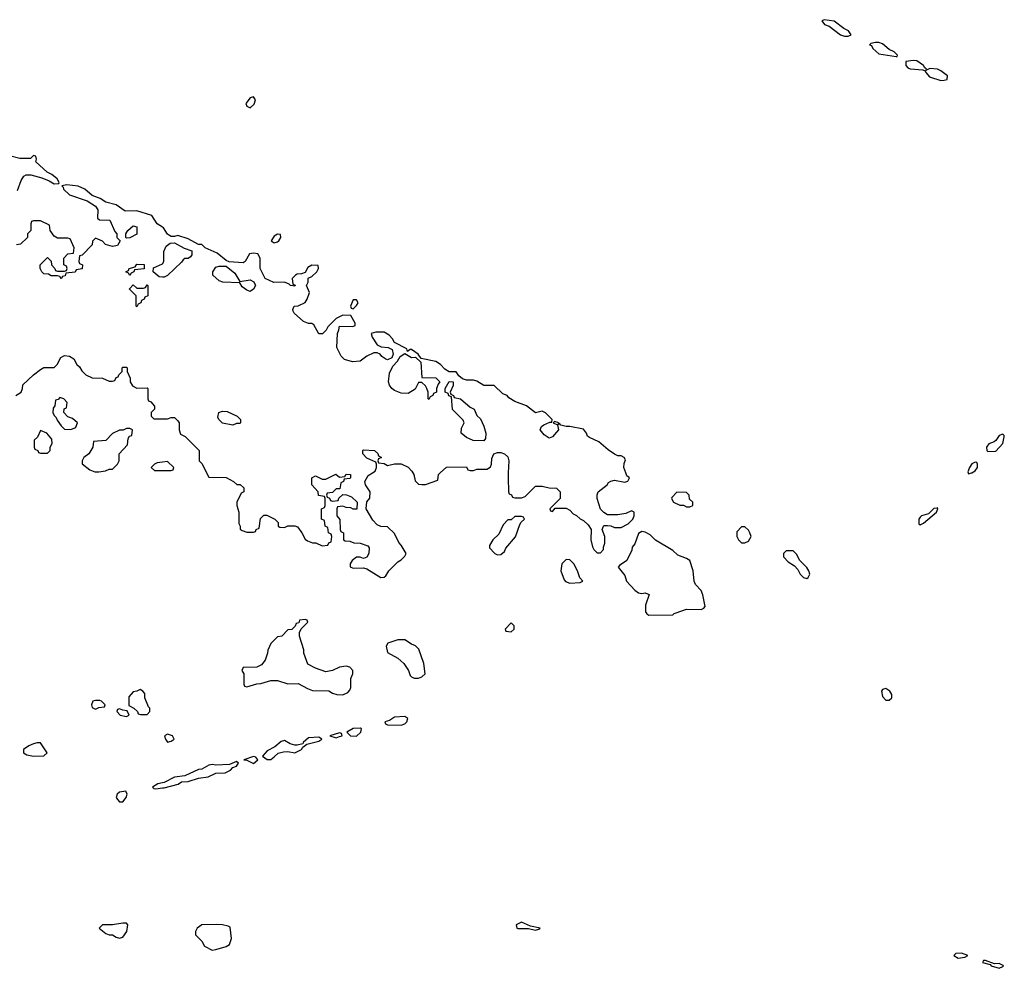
# Model space of a CAD drawing. Header units: inches. Extents: x 2701323 to 2964515, y 494916 to 722124.
# Tile 523 of 656: x 2849169 to 2854899, y 677116 to 682637. Entities that reach past the tile are written whole.
import ezdxf

# ---------------------------------------------------------------- set-up
doc = ezdxf.new("R2010")
doc.units = ezdxf.units.IN
doc.header["$MEASUREMENT"] = 0
for name, color, linetype in [('C8647', 7, 'Continuous'), ('C8648', 7, 'Continuous'), ('C8657', 7, 'Continuous'), ('C8658', 7, 'Continuous')]:
    doc.layers.add(name, color=color, linetype=linetype)

msp = doc.modelspace()

# ---------------------------------------------------------------- linework, layer by layer
at = {"layer": 'C8647', "color": 2, "elevation": 2}
for points in [[(2849870, 678738), (2849851.6, 678728.4), (2849830, 678726), (2849803.6, 678696.4), (2849804.7, 678644.7), (2849834, 678630), (2849854, 678610), (2849858, 678598), (2849872.7, 678592.7), (2849910, 678594), (2849926, 678610), (2849926, 678630), (2849918, 678638), (2849898, 678690), (2849896.4, 678716.4), (2849886, 678730)], [(2849610, 678675.3), (2849594, 678670), (2849587.3, 678650), (2849590, 678634), (2849610, 678624.7), (2849630, 678634), (2849662, 678638), (2849666, 678650), (2849646, 678670), (2849634.6, 678674.6)], [(2849750, 678626), (2849738, 678622), (2849734, 678610), (2849754, 678590), (2849790, 678582), (2849806, 678590), (2849795.3, 678615.3), (2849770, 678618)], [(2849270, 678428.7), (2849250, 678422), (2849222, 678410), (2849192, 678390), (2849192, 678370), (2849210, 678358), (2849250, 678351), (2849310, 678352), (2849328, 678370), (2849290, 678428)], [(2849787.3, 678147.3), (2849750, 678141.2), (2849736, 678130), (2849731, 678110), (2849738, 678098), (2849750, 678084.7), (2849770, 678084.7), (2849788.7, 678110), (2849795.3, 678130)], [(2849770, 677379), (2849710, 677368.7), (2849651.6, 677368.4), (2849632, 677350), (2849670, 677318), (2849690, 677311.3), (2849710, 677311.3), (2849730, 677298), (2849750, 677292), (2849770, 677298), (2849793.2, 677330), (2849798, 677370), (2849790, 677378)]]:
    msp.add_lwpolyline(points, close=True, dxfattribs=at)
msp.add_lwpolyline([(2850000, 678195.3), (2849972, 678190), (2849942, 678170), (2849950, 678162), (2849961, 678161), (2850000, 678166)], dxfattribs=at)
at = {"layer": 'C8648', "color": 2, "elevation": 2}
for points in [[(2849156.4, 681643.6), (2849178, 681702), (2849193.2, 681726.8), (2849206.6, 681733.4), (2849234.6, 681734.6), (2849297.3, 681717.3), (2849339.9, 681699.9), (2849370, 681681), (2849396.4, 681683.6), (2849398, 681690), (2849388, 681710), (2849355.5, 681735.5), (2849329, 681749), (2849262, 681810), (2849266, 681826), (2849262, 681842), (2849250, 681846), (2849231.1, 681828.9), (2849169.3, 681829.3), (2849110, 681844)], [(2850000, 681430.6), (2849968.7, 681450), (2849938, 681498), (2849850, 681524), (2849783.2, 681523.2), (2849730, 681559), (2849670, 681575.3), (2849637.2, 681597.2), (2849590, 681614), (2849548.7, 681650), (2849510, 681669.2), (2849443.5, 681676.5), (2849414, 681670), (2849422, 681662), (2849424.7, 681650), (2849458, 681618), (2849562, 681582), (2849611, 681551), (2849624.7, 681530), (2849622, 681482), (2849632.7, 681472.7), (2849694, 681470), (2849723.6, 681403.6), (2849734, 681390), (2849734, 681370), (2849754, 681350), (2849738, 681322), (2849710, 681318), (2849669, 681329), (2849650, 681348), (2849610, 681366), (2849592.7, 681347.3), (2849590, 681326), (2849532.7, 681267.3), (2849518, 681262), (2849514, 681230), (2849518, 681218), (2849534, 681210), (2849532.7, 681187.3), (2849498, 681182), (2849491.6, 681168.4), (2849438, 681162), (2849432.7, 681147.3), (2849418, 681142), (2849410, 681128.7), (2849402, 681142), (2849390, 681146), (2849352.7, 681147.3), (2849336.4, 681156.4), (2849310, 681158), (2849298, 681170), (2849288, 681190), (2849288, 681210), (2849330, 681254), (2849352.7, 681232.7), (2849354, 681210), (2849374, 681190), (2849378, 681178), (2849390, 681174), (2849430, 681174), (2849442, 681178), (2849446, 681190), (2849442, 681202), (2849426, 681210), (2849426, 681250), (2849450, 681274), (2849482, 681278), (2849486, 681310), (2849462, 681362), (2849450, 681366), (2849390, 681366), (2849370, 681378), (2849346, 681410), (2849342, 681442), (2849290, 681466), (2849250, 681466), (2849238, 681462), (2849234, 681450), (2849234, 681410), (2849214, 681390), (2849214, 681370), (2849174, 681330), (2849150, 681326)], [(2850000, 681138.8), (2849980.4, 681140.4), (2849946, 681170), (2849947.3, 681192.7), (2850000, 681217.1)], [(2849146, 680450), (2849178, 680470), (2849186, 680490), (2849187.3, 680512.7), (2849248.9, 680571.1), (2849290, 680602), (2849310, 680612), (2849370, 680612), (2849388, 680630), (2849408.9, 680671.1), (2849430, 680682), (2849459.6, 680679.6), (2849483.6, 680663.6), (2849502, 680630), (2849516.9, 680616.9), (2849530, 680594), (2849554, 680570), (2849590, 680552), (2849650, 680551.3), (2849690, 680534), (2849710, 680534), (2849722, 680538), (2849730, 680554), (2849742, 680558), (2849746, 680570), (2849766, 680590), (2849766, 680610), (2849770, 680614), (2849790, 680614), (2849794, 680610), (2849794, 680590), (2849811.6, 680551.6), (2849812, 680530), (2849825.4, 680505.4), (2849850, 680492), (2849910, 680494), (2849914, 680490), (2849914, 680430), (2849918, 680418), (2849932.7, 680412.7), (2849952.7, 680387.3), (2849954, 680370), (2849934, 680350), (2849934, 680330), (2849950, 680314), (2850000, 680314)], [(2850000, 680062), (2849970, 680058), (2849954, 680050), (2849934, 680030), (2849952.7, 680012.7), (2850000, 680013.3)]]:
    msp.add_lwpolyline(points, dxfattribs=at)
for points in [[(2849790, 681366), (2849786, 681370), (2849786, 681390), (2849798, 681410), (2849830, 681438), (2849850, 681432), (2849850.9, 681389.1), (2849810, 681368)], [(2849810, 681148), (2849802, 681162), (2849786, 681170), (2849802, 681178), (2849806, 681190), (2849842, 681198), (2849850, 681214), (2849892.7, 681212.7), (2849892.7, 681187.3), (2849838, 681182), (2849834, 681170), (2849818, 681162)], [(2849850, 680966), (2849846, 680970), (2849846, 681030), (2849808.4, 681068.4), (2849808.4, 681071.6), (2849830, 681094), (2849850, 681074), (2849890, 681074), (2849902, 681078), (2849910, 681094), (2849914, 681090), (2849914, 681030), (2849898, 681022), (2849894, 681010), (2849878, 681002), (2849874, 680990), (2849858, 680982)], [(2849402, 680438), (2849392.7, 680427.3), (2849378, 680422), (2849374, 680390), (2849363.6, 680376.4), (2849362, 680350), (2849370, 680334), (2849382, 680322), (2849386.4, 680306.4), (2849410, 680274), (2849430, 680254), (2849467.3, 680252.7), (2849490, 680262), (2849495.3, 680264.7), (2849506, 680290), (2849476.4, 680316.4), (2849450, 680326), (2849426, 680350), (2849427.3, 680372.7), (2849442, 680378), (2849446, 680410), (2849426, 680430)], [(2849810, 680258), (2849790, 680258), (2849772, 680248), (2849750, 680248), (2849710, 680228), (2849670, 680188.7), (2849598, 680182), (2849594, 680150), (2849572, 680110), (2849542, 680090), (2849532, 680070), (2849532.7, 680052.7), (2849576.9, 680016.9), (2849605.4, 680005.4), (2849630, 680004.7), (2849668.7, 680011.3), (2849690, 680022), (2849710, 680022), (2849738, 680050), (2849748, 680070), (2849748, 680110), (2849796.4, 680163.6), (2849800.4, 680199.6), (2849807.3, 680212.7), (2849822, 680218), (2849826, 680250)], [(2849290, 680246), (2849272.7, 680207.3), (2849254, 680190), (2849254, 680150), (2849258, 680138), (2849274, 680130), (2849278, 680118), (2849290, 680114), (2849330, 680114), (2849346, 680130), (2849346, 680150), (2849358, 680170), (2849356.4, 680196.4), (2849326, 680230)]]:
    msp.add_lwpolyline(points, close=True, dxfattribs=at)
at = {"layer": 'C8657', "color": 2, "elevation": 2}
for points in [[(2850257.1, 680000), (2850270, 679974), (2850370, 679972), (2850414, 679950), (2850432.7, 679932.7), (2850451.6, 679931.6), (2850472.7, 679912.7), (2850474, 679890), (2850458, 679882), (2850432, 679830), (2850432, 679810), (2850444.7, 679770), (2850444.7, 679704.7), (2850452, 679690), (2850452.7, 679672.7), (2850463.6, 679663.6), (2850490, 679654), (2850530, 679654), (2850542, 679658), (2850546, 679670), (2850562, 679678), (2850570, 679734), (2850590, 679754), (2850607.3, 679752.7), (2850654, 679730), (2850674, 679710), (2850674, 679690), (2850683.6, 679683.6), (2850710, 679682), (2850730, 679692), (2850770, 679692), (2850785.4, 679685.4), (2850810.9, 679650.9), (2850830, 679614), (2850843.6, 679603.6), (2850872.7, 679592.7), (2850891.6, 679591.6), (2850930, 679574), (2850962, 679578), (2850967.3, 679592.7), (2850982, 679598), (2850986, 679630), (2850982, 679642), (2850966, 679650), (2850962, 679682), (2850946, 679690), (2850942, 679722), (2850926, 679730), (2850926, 679790), (2850942, 679798), (2850946, 679810), (2850946, 679850), (2850942, 679862), (2850907.3, 679867.3), (2850906, 679890), (2850868.7, 679930), (2850868.4, 679971.6), (2850890, 679982), (2850930, 679962), (2850950, 679962), (2851008.9, 679991.1), (2851030, 679974), (2851062, 679978), (2851070, 679992), (2851094, 679990), (2851094, 679970), (2851090, 679966), (2851058, 679962), (2851054, 679950), (2851038, 679942), (2851032.7, 679907.3), (2851010, 679906), (2850990, 679886), (2850958, 679882), (2850954, 679870), (2850958, 679858), (2850972.7, 679852.7), (2850978, 679838), (2850990, 679834), (2851022, 679838), (2851027.3, 679852.7), (2851050, 679874), (2851071.6, 679871.6), (2851099.6, 679859.6), (2851134, 679830), (2851132, 679788), (2851110, 679788), (2851096.4, 679796.4), (2851070, 679798), (2851050, 679806), (2851018, 679802), (2851014, 679790), (2851014, 679750), (2851032.7, 679727.3), (2851034, 679670), (2851038, 679658), (2851054, 679650), (2851054, 679610), (2851063.6, 679603.6), (2851090, 679602), (2851112.7, 679592.7), (2851151.1, 679591.1), (2851195.3, 679575.3), (2851203.6, 679563.6), (2851201, 679530), (2851190, 679508), (2851170, 679502), (2851150, 679508.7), (2851130, 679508.7), (2851104.7, 679490), (2851092, 679470), (2851092.7, 679452.7), (2851110, 679444.7), (2851170, 679446), (2851190, 679441), (2851270, 679391.3), (2851290, 679392), (2851300.4, 679399.6), (2851318, 679430), (2851370, 679482), (2851390, 679494), (2851410, 679514), (2851418, 679530), (2851390, 679578), (2851374.6, 679594.6), (2851350, 679646), (2851310, 679686), (2851270, 679688), (2851250, 679698), (2851224.7, 679724.7), (2851186, 679790), (2851188.4, 679831.6), (2851207.3, 679852.7), (2851208, 679890), (2851182, 679930), (2851178, 679950), (2851196.4, 679983.6), (2851222.2, 680000)], [(2851457, 680000), (2851462, 679990), (2851470, 679954), (2851490, 679934), (2851510, 679932), (2851530, 679932), (2851602, 679958), (2851606, 679990), (2851616.9, 680000)], [(2852012.7, 680000), (2852011.3, 679970), (2852014, 679890), (2852018, 679878), (2852032, 679872), (2852038, 679858), (2852050, 679854), (2852090, 679854), (2852110, 679862), (2852170, 679922), (2852210, 679922), (2852250, 679912), (2852294, 679910), (2852314, 679890), (2852314, 679850), (2852254, 679790), (2852258, 679778), (2852270, 679774), (2852286, 679794), (2852350, 679794), (2852370, 679782), (2852390, 679762), (2852410, 679752), (2852430, 679732), (2852450, 679722), (2852476.9, 679696.9), (2852494, 679670), (2852492, 679610), (2852502, 679570), (2852510, 679554), (2852530, 679534), (2852550, 679534), (2852567.3, 679552.7), (2852567.3, 679567.3), (2852575.3, 679590), (2852575.3, 679630), (2852558, 679670), (2852566, 679690), (2852570, 679694), (2852590, 679694), (2852610, 679692), (2852630, 679682), (2852670, 679682), (2852710, 679702), (2852738, 679730), (2852746, 679750), (2852746, 679770), (2852730, 679778), (2852696.9, 679763.1), (2852650, 679755.3), (2852590, 679755.3), (2852568.9, 679768.9), (2852549.2, 679789.2), (2852529, 679850), (2852529.1, 679870.9), (2852535.3, 679890), (2852588, 679930), (2852596.4, 679943.6), (2852608.4, 679951.6), (2852630, 679958), (2852690, 679946), (2852708.4, 679951.6), (2852718, 679970), (2852703.2, 679983.2), (2852696.5, 680000)], [(2854688.3, 680000), (2854690, 679994), (2854708.5, 680000)], [(2850000, 678166), (2850010, 678167.3), (2850091.5, 678188.5), (2850110, 678201), (2850150, 678202.8), (2850210, 678222.8), (2850266, 678230), (2850310, 678251), (2850365.6, 678254.4), (2850395.3, 678270), (2850410, 678284.7), (2850430, 678292), (2850442, 678310), (2850430, 678319), (2850390, 678302), (2850310, 678299), (2850290, 678302), (2850270, 678298), (2850230, 678275.3), (2850210, 678274), (2850130, 678237.2), (2850070, 678229), (2850010, 678197.2), (2850000, 678195.3)]]:
    msp.add_lwpolyline(points, dxfattribs=at)
for points in [[(2852992.7, 679887.3), (2852963.6, 679856.4), (2852962, 679850), (2852974, 679830), (2853010, 679812), (2853032, 679812), (2853050, 679802), (2853070, 679802), (2853086, 679810), (2853086, 679830), (2853067.3, 679847.3), (2853066, 679870), (2853050, 679886)], [(2854510, 679798), (2854506.4, 679793.6), (2854490, 679792.3), (2854458, 679762), (2854418, 679750), (2854410, 679742), (2854402.8, 679730), (2854402.8, 679702.8), (2854410, 679698), (2854430, 679707.3), (2854504, 679770), (2854513.2, 679790)], [(2852090, 679746), (2852050, 679746), (2852030, 679726), (2852010, 679726), (2851983.6, 679696.4), (2851956.9, 679643.1), (2851922, 679610), (2851903.6, 679576.4), (2851903.6, 679563.6), (2851934, 679530), (2851950, 679522), (2851970, 679524.7), (2851990, 679542), (2851999, 679561), (2852053.6, 679626.4), (2852080.4, 679699.6), (2852087.3, 679712.7), (2852106, 679730), (2852102, 679742)], [(2853390, 679686), (2853370, 679686), (2853343.6, 679656.4), (2853342, 679630), (2853352, 679610), (2853370, 679592), (2853390, 679592), (2853410, 679602), (2853426, 679630), (2853418, 679650), (2853410, 679666)], [(2852790, 679658), (2852770, 679646), (2852750, 679586), (2852732.7, 679567.3), (2852732, 679550), (2852702, 679490), (2852659.6, 679460.4), (2852652, 679450), (2852690, 679402), (2852701, 679370), (2852750, 679316), (2852770, 679301), (2852790, 679298), (2852810, 679302), (2852831.6, 679291.6), (2852811.3, 679230), (2852811.6, 679191.6), (2852819.6, 679179.6), (2852830, 679172), (2852970, 679174), (2852978, 679182), (2852990, 679184.7), (2853050, 679206), (2853135.3, 679204.7), (2853150, 679212), (2853158, 679222), (2853145.2, 679290), (2853135.1, 679315.1), (2853102, 679350), (2853095.3, 679370), (2853088.7, 679430), (2853068.9, 679488.9), (2853050, 679502), (2853000.2, 679520.2), (2852970, 679548), (2852870, 679608), (2852838, 679638), (2852810, 679655.3)], [(2853670, 679546), (2853630, 679546), (2853614, 679530), (2853614, 679510), (2853642, 679482), (2853678.8, 679458.8), (2853697.3, 679437.3), (2853711.3, 679410), (2853730, 679391.3), (2853750, 679384.7), (2853758, 679390), (2853768, 679410), (2853762, 679430), (2853750, 679448), (2853708.7, 679488.7), (2853690, 679526)], [(2852350, 679495.3), (2852324.7, 679470), (2852318, 679430), (2852336.9, 679376.9), (2852346.4, 679366.4), (2852370, 679358), (2852430, 679362), (2852446, 679370), (2852428, 679388), (2852415.3, 679430), (2852394, 679470), (2852370, 679494)], [(2850830, 679146), (2850798, 679142), (2850792.7, 679127.3), (2850778, 679122), (2850772.7, 679107.3), (2850752.7, 679087.3), (2850730, 679086), (2850694, 679050), (2850670, 679046), (2850630, 679006), (2850612.7, 678967.3), (2850612, 678950), (2850598, 678910), (2850576.9, 678883.1), (2850550, 678868), (2850470, 678866), (2850462, 678850), (2850474, 678830), (2850474, 678770), (2850478, 678758), (2850490, 678754), (2850548.9, 678771.1), (2850572.7, 678772.7), (2850630, 678791.3), (2850670, 678791.3), (2850730, 678772), (2850790, 678774), (2850843.6, 678743.6), (2850872.7, 678732.7), (2850968.4, 678731.6), (2850990, 678718), (2851014, 678710), (2851050, 678706.8), (2851078, 678722), (2851090, 678734), (2851095.3, 678750), (2851096.4, 678803.6), (2851108, 678830), (2851108, 678850), (2851090, 678868), (2851070, 678875.3), (2851030, 678868), (2850990, 678848.7), (2850950, 678842), (2850890, 678862), (2850845.6, 678885.6), (2850822, 678950), (2850822, 678970), (2850798, 679050), (2850798, 679070), (2850807.3, 679092.7), (2850846, 679130), (2850842, 679142)], [(2852030, 679126), (2851994, 679090), (2851998, 679078), (2852030, 679074), (2852046, 679090), (2852046, 679110)], [(2851410, 679028.7), (2851370, 679028.7), (2851311.6, 679008.4), (2851302, 678990), (2851310, 678954), (2851370, 678922), (2851404.7, 678890), (2851431.3, 678850), (2851441, 678821), (2851450, 678812), (2851465.4, 678805.4), (2851490, 678804.7), (2851510, 678812), (2851528, 678830), (2851522, 678890), (2851492.9, 678972.9), (2851472.5, 678992.5), (2851450, 679002)], [(2854210, 678744), (2854190, 678739), (2854184.9, 678730), (2854190, 678698), (2854210, 678676), (2854230, 678676), (2854244, 678690), (2854244, 678710), (2854234, 678730)], [(2851410, 678582), (2851350, 678578), (2851322, 678558), (2851294, 678550), (2851298, 678538), (2851310, 678534), (2851390, 678532), (2851410, 678538), (2851422, 678550), (2851428, 678570)], [(2850030, 678479), (2850012, 678470), (2850018, 678450), (2850030, 678432), (2850050, 678438), (2850068, 678450), (2850058, 678470)], [(2851030, 678486), (2850974, 678470), (2851010, 678458), (2851030, 678464.7), (2851046, 678470), (2851042, 678482)], [(2851153.2, 678513.2), (2851110, 678512.7), (2851072, 678490), (2851094, 678470), (2851130, 678467.3), (2851154, 678490), (2851158, 678510)], [(2850910, 678462), (2850850, 678457.2), (2850818, 678430), (2850816.9, 678423.1), (2850784.5, 678415.5), (2850770, 678415.1), (2850743.2, 678423.2), (2850710, 678442), (2850690, 678435.3), (2850654.8, 678405.2), (2850610, 678381.2), (2850582, 678350), (2850610, 678330.8), (2850630, 678330.8), (2850650, 678347.3), (2850672.5, 678367.5), (2850704.5, 678375.5), (2850730, 678377.3), (2850770, 678370.8), (2850808.7, 678390), (2850816.5, 678403.5), (2850840.2, 678419.8), (2850910, 678438), (2850928, 678450)], [(2850530, 678349), (2850474, 678330), (2850490, 678327.3), (2850530, 678307.7), (2850555.3, 678330), (2850544, 678344)], [(2852090, 677385.2), (2852058, 677370), (2852062, 677350), (2852068.2, 677348.2), (2852130, 677347.3), (2852170, 677338), (2852190, 677344.7), (2852198, 677350), (2852142, 677362)], [(2850311.9, 677371.9), (2850230, 677368.7), (2850202, 677350), (2850192, 677330), (2850192, 677310), (2850230, 677274), (2850245.4, 677245.4), (2850290, 677222), (2850310, 677224.7), (2850370, 677242), (2850390, 677254), (2850402, 677290), (2850394.6, 677354.6), (2850382, 677362), (2850349.5, 677369.5)], [(2854650, 677204), (2854618, 677202), (2854604.7, 677190), (2854630, 677176), (2854670, 677181), (2854688, 677190)], [(2854790, 677162), (2854778, 677162), (2854772, 677150), (2854818, 677138), (2854822, 677130), (2854870, 677116), (2854890, 677126.8), (2854895.3, 677130), (2854892.9, 677132.9), (2854870, 677144), (2854842, 677142)]]:
    msp.add_lwpolyline(points, close=True, dxfattribs=at)
at = {"layer": 'C8658', "color": 2, "elevation": 2}
for points in [[(2853850, 682637.2), (2853838, 682630), (2853852, 682610), (2853879.9, 682599.9), (2853946, 682550), (2853970, 682540.7), (2853990, 682540.7), (2854008.7, 682550), (2853992.1, 682572.1), (2853965.6, 682585.6), (2853910, 682628.7)], [(2854150, 682505.2), (2854122, 682498), (2854114, 682490), (2854126.8, 682486.8), (2854134, 682470), (2854170, 682439.1), (2854270, 682422), (2854276.4, 682423.6), (2854278, 682430), (2854258, 682450), (2854230, 682464), (2854190, 682496), (2854170, 682503.7)], [(2854370, 682399.3), (2854326, 682394), (2854326.8, 682370), (2854336.9, 682356.9), (2854351.1, 682351.1), (2854425.4, 682345.4), (2854439.6, 682339.6), (2854442, 682330), (2854464.9, 682304.9), (2854530, 682284), (2854550, 682286), (2854566, 682290), (2854568, 682310), (2854530, 682339), (2854510, 682348.7), (2854466, 682354), (2854442, 682342), (2854446, 682350), (2854436.4, 682356.4), (2854428.7, 682370), (2854390, 682397.2)], [(2850530, 682188), (2850510, 682182), (2850484.7, 682150), (2850490, 682134), (2850510, 682124.7), (2850533.6, 682146.4), (2850542, 682170)], [(2850670, 681388), (2850650, 681378), (2850632, 681350), (2850650, 681338), (2850670, 681344.7), (2850678, 681350), (2850688, 681370), (2850686, 681386)], [(2850450, 681114), (2850510, 681122.8), (2850531.1, 681111.1), (2850541, 681090), (2850530, 681068), (2850510, 681055.3), (2850490, 681062), (2850463.1, 681083.1), (2850450, 681106), (2850351.1, 681108.9), (2850330, 681117.2), (2850294, 681150), (2850294, 681170), (2850310, 681196), (2850330, 681202.8), (2850370, 681202.8), (2850422, 681162)], [(2851130, 681006), (2851110, 681006), (2851094, 680970), (2851098, 680958), (2851110, 680954), (2851130, 680974), (2851138, 680990)], [(2851450, 680672), (2851472.7, 680672.7), (2851503.6, 680643.6), (2851510, 680554), (2851590, 680552), (2851614, 680530), (2851603.6, 680516.4), (2851594, 680490), (2851594, 680470), (2851578, 680462), (2851574, 680450), (2851558, 680442), (2851550, 680426), (2851546, 680430), (2851546, 680470), (2851538, 680490), (2851530, 680506), (2851510, 680526), (2851490, 680526), (2851470, 680486), (2851430, 680462), (2851390, 680464), (2851350, 680479), (2851335.3, 680490), (2851322, 680510), (2851315.3, 680530), (2851320.4, 680579.6), (2851340.2, 680619.8), (2851368, 680650), (2851383.1, 680676.9), (2851410, 680694)], [(2851870, 680186), (2851808.4, 680188.4), (2851770, 680206), (2851738, 680230), (2851740.4, 680259.6), (2851755.3, 680290), (2851750, 680306), (2851688.4, 680368.4), (2851682, 680442), (2851667.3, 680447.3), (2851662, 680462), (2851646, 680470), (2851646, 680490), (2851668.4, 680531.6), (2851692, 680530), (2851691.1, 680508.9), (2851674, 680470), (2851678, 680458), (2851694, 680450), (2851698, 680438), (2851734, 680430), (2851790, 680382), (2851814, 680370), (2851830, 680334), (2851850, 680314), (2851871.1, 680271.1), (2851882, 680230), (2851879.6, 680200.4)], [(2850410, 680278), (2850349.1, 680289.1), (2850328, 680310), (2850323.1, 680323.1), (2850328, 680350), (2850350, 680358), (2850376.9, 680356.9), (2850434, 680330), (2850454, 680310), (2850454, 680290), (2850450, 680286), (2850430, 680286)], [(2854890, 680224), (2854870, 680218), (2854850, 680188.7), (2854839.9, 680180.1), (2854810, 680168.7), (2854796, 680150), (2854798, 680130), (2854804, 680124), (2854850, 680125.5), (2854890, 680171.3), (2854899.3, 680210), (2854898, 680218)]]:
    msp.add_lwpolyline(points, close=True, dxfattribs=at)
for points in [[(2852696.5, 680000), (2852684.5, 680030), (2852686, 680054), (2852695.3, 680075.3), (2852686, 680090), (2852670, 680098), (2852650, 680098), (2852630, 680108.7), (2852592.9, 680132.9), (2852539.3, 680179.3), (2852484.7, 680204.7), (2852474, 680214), (2852468.7, 680230), (2852450, 680253.2), (2852370, 680268.7), (2852348.9, 680268.9), (2852318, 680278), (2852310, 680286), (2852302, 680282), (2852306, 680290), (2852282, 680298), (2852274, 680290), (2852299.6, 680279.6), (2852304.7, 680250), (2852270, 680209), (2852250, 680202), (2852244.7, 680204.7), (2852221.2, 680221.2), (2852198, 680250), (2852206, 680270), (2852220.2, 680279.8), (2852254, 680294), (2852266, 680294), (2852268, 680310), (2852230, 680348.7), (2852210, 680358), (2852170, 680348.7), (2852118, 680390), (2852050, 680415.3), (2852016.4, 680436.4), (2852006, 680450), (2851980.2, 680460.2), (2851930, 680508.7), (2851870, 680508.7), (2851830, 680534), (2851810, 680539), (2851770, 680539.3), (2851746.8, 680546.8), (2851724.7, 680564.7), (2851710, 680588), (2851668.4, 680588.4), (2851643.1, 680603.1), (2851618, 680630), (2851590, 680648.7), (2851506, 680666), (2851488, 680690), (2851450, 680718), (2851442, 680718), (2851426, 680706), (2851422, 680722), (2851350, 680758), (2851339.3, 680779.3), (2851320.2, 680800.2), (2851290, 680818), (2851241.4, 680818.6), (2851214, 680810), (2851221, 680790), (2851250, 680744.7), (2851273.7, 680733.7), (2851314, 680730), (2851336.9, 680716.9), (2851342, 680690), (2851334, 680670), (2851310, 680658), (2851300.4, 680660.4), (2851276.4, 680676.4), (2851266, 680690), (2851250, 680698), (2851230, 680698), (2851190, 680678), (2851150, 680649), (2851105.6, 680645.6), (2851059, 680659), (2851039, 680679), (2851015.3, 680730), (2851018, 680810), (2851027.3, 680832.7), (2851030, 680854), (2851108.4, 680851.6), (2851122, 680858), (2851122, 680870), (2851095.3, 680915.3), (2851050, 680918), (2851010, 680898), (2850962, 680850), (2850952, 680830), (2850931.1, 680808.9), (2850910, 680808), (2850880.4, 680860.4), (2850870, 680868), (2850850, 680868), (2850820.2, 680880.2), (2850766, 680930), (2850760.4, 680940.4), (2850758, 680950), (2850766, 680970), (2850790, 680972), (2850830, 680992), (2850842, 681010), (2850855.3, 681050), (2850838, 681090), (2850848, 681110), (2850848, 681132), (2850870, 681142), (2850898, 681170), (2850908, 681190), (2850906, 681206), (2850870, 681208), (2850845.4, 681194.6), (2850830, 681166), (2850810, 681158), (2850783.6, 681156.4), (2850774, 681150), (2850754, 681130), (2850758, 681098), (2850772, 681092), (2850770, 681086), (2850746, 681090), (2850738, 681098), (2850710, 681108.7), (2850648.4, 681108.4), (2850598, 681130), (2850568.4, 681188.4), (2850568.7, 681250), (2850554, 681274), (2850530, 681279), (2850506, 681274), (2850482, 681230), (2850470, 681222), (2850388.7, 681228.7), (2850370, 681235.3), (2850318, 681278), (2850249.3, 681309.3), (2850230, 681328), (2850208.9, 681328.9), (2850150, 681362), (2850090, 681382), (2850070, 681375.3), (2850050, 681375.3), (2850040.2, 681380.2), (2850030, 681388), (2850006.6, 681426.6), (2850000, 681430.6)], [(2850000, 681217.1), (2850002, 681218), (2850007.3, 681232.7), (2850007.3, 681287.3), (2850021.2, 681318.8), (2850044, 681336), (2850070, 681338), (2850126.8, 681306.8), (2850170, 681292), (2850171.3, 681268.7), (2850163.6, 681256.4), (2850150, 681248), (2850130, 681248), (2850119.6, 681240.4), (2850110, 681226), (2850030, 681148), (2850010, 681138), (2850000, 681138.8)], [(2850000, 680314), (2850030, 680314), (2850050, 680322), (2850070, 680322), (2850090, 680302), (2850098, 680290), (2850098, 680250), (2850104.7, 680224.7), (2850131.1, 680211.1), (2850214, 680130), (2850214, 680070), (2850231.6, 680051.6), (2850257.1, 680000)], [(2851222.2, 680000), (2851238, 680010), (2851246, 680030), (2851246, 680050), (2851242, 680062), (2851190, 680086), (2851166, 680110), (2851166, 680130), (2851170, 680134), (2851234, 680130), (2851252.7, 680112.7), (2851258, 680098), (2851274, 680090), (2851258, 680082), (2851254, 680070), (2851258, 680058), (2851290, 680054), (2851310, 680042), (2851350, 680052), (2851390, 680052), (2851430, 680032), (2851452, 680010), (2851457, 680000)], [(2851616.9, 680000), (2851652.7, 680032.7), (2851770, 680034), (2851778, 680018), (2851790, 680014), (2851810, 680014), (2851830, 680022), (2851890, 680022), (2851910, 680034), (2851915.3, 680050), (2851916.4, 680083.6), (2851928.7, 680111.3), (2851950, 680118), (2851970, 680118), (2851990, 680111.3), (2852010, 680092), (2852016, 680070), (2852012.7, 680000)], [(2850000, 680013.3), (2850050, 680014), (2850062, 680018), (2850066, 680030), (2850030, 680066), (2850000, 680062)], [(2854708.5, 680000), (2854710, 680000.5), (2854730, 680010.8), (2854743.7, 680030), (2854744, 680050), (2854739.3, 680059.3), (2854730, 680061.2), (2854710, 680052.7), (2854696.3, 680030), (2854686.4, 680006.4), (2854688.3, 680000)]]:
    msp.add_lwpolyline(points, dxfattribs=at)

doc.saveas('drawing.dxf')
